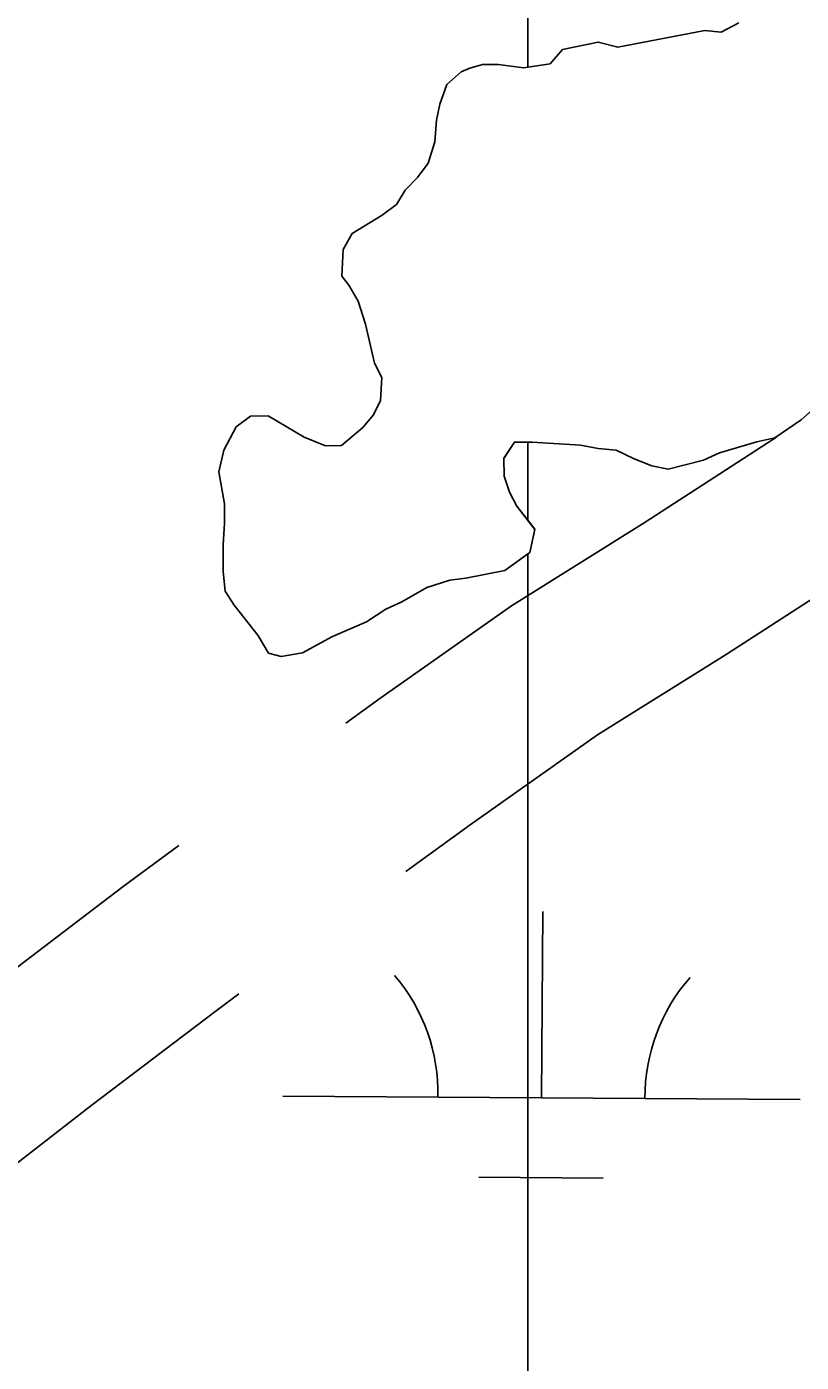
# Model space of a CAD drawing. Extents: x 3172231 to 3210228, y 940198 to 965780.
# Drawn here: x 3194940 to 3195089.7, y 951329.2 to 951587.4 of the extents above; entities that cross this region are included whole.
import ezdxf

# ---------------------------------------------------------------- set-up
doc = ezdxf.new("R2010")
doc.units = 0
for name, color, linetype in [('V-ROAD-CNTR', 7, 'Continuous'), ('V-SITE-VEGE', 7, 'Continuous'), ('V-TOPO-SHOR', 7, 'Continuous'), ('V-WETL-SWMP', 7, 'Continuous')]:
    doc.layers.add(name, color=color, linetype=linetype)

msp = doc.modelspace()

# ---------------------------------------------------------------- linework, layer by layer
at = {"layer": 'V-ROAD-CNTR'}
for points in [[(3195001.643, 951452.69), (3195008.255, 951457.475), (3195033.66, 951475.427), (3195059.292, 951491.417), (3195084.186, 951507.535), (3195084.902, 951508.016)], [(3195013.233, 951424.045), (3195025.707, 951433.073), (3195050.27, 951450.429), (3195075.384, 951466.097), (3195096.305, 951479.642)], [(3194890.389, 951367.748), (3194894.71, 951371.382), (3194914.294, 951387.186), (3194934.125, 951402.533), (3194958.619, 951421.121), (3194969.356, 951429.079)], [(3194902.36, 951338.616), (3194913.788, 951348.228), (3194932.896, 951363.648), (3194952.373, 951378.721), (3194976.619, 951397.121), (3194980.996, 951400.365)]]:
    msp.add_lwpolyline(points, dxfattribs=at)
at = {"layer": 'V-SITE-VEGE'}
for p, q in [((3195095.15, 951516.217), (3195089.679, 951511.344)), ((3195089.679, 951511.344), (3195084.545, 951507.849)), ((3195037.691, 951507.066), (3195036.827, 951507.058)), ((3195036.827, 951507.058), (3195036.827, 951491.929)), ((3195046.999, 951506.464), (3195037.691, 951507.066)), ((3195081.106, 951507.128), (3195073.891, 951504.99)), ((3195084.545, 951507.849), (3195081.106, 951507.128)), ((3195050.452, 951505.807), (3195046.999, 951506.464)), ((3195053.901, 951505.493), (3195050.452, 951505.807)), ((3195057.362, 951503.804), (3195053.901, 951505.493)), ((3195073.891, 951504.99), (3195070.803, 951503.585)), ((3195060.821, 951502.458), (3195057.362, 951503.804)), ((3195063.928, 951501.799), (3195060.821, 951502.458)), ((3195070.803, 951503.585), (3195063.928, 951501.799)), ((3195036.827, 951491.929), (3195038.193, 951490.187)), ((3195038.193, 951490.187), (3195037.201, 951485.695)), ((3195037.201, 951485.695), (3195036.827, 951485.423)), ((3195036.827, 951485.423), (3195036.827, 950872.601))]:
    msp.add_line(p, q, dxfattribs=at)
for points in [[(3195031.152, 951580.057), (3195035.981, 951579.412), (3195036.827, 951579.533), (3195036.827, 951699.275)], [(3195036.827, 951699.275), (3195036.827, 951579.533), (3195041.144, 951580.149), (3195043.53, 951582.928), (3195050.409, 951584.37), (3195054.208, 951583.373), (3195071.061, 951586.631), (3195074.166, 951586.316), (3195077.594, 951588.073)], [(3195036.827, 950872.601), (3195036.827, 951485.423), (3195032.409, 951482.21), (3195024.842, 951480.758), (3195021.745, 951480.385), (3195017.278, 951478.964), (3195012.48, 951476.164), (3195009.392, 951474.757), (3195005.625, 951472.31), (3194999.104, 951469.492), (3194993.276, 951466.336), (3194989.147, 951465.607), (3194986.728, 951466.274), (3194984.629, 951469.7), (3194980.097, 951475.517), (3194978.348, 951478.257), (3194977.967, 951482.044), (3194977.92, 951487.211), (3194978.225, 951491.35), (3194978.19, 951495.139), (3194977.099, 951501.332), (3194978.094, 951505.475), (3194980.464, 951509.976), (3194983.2, 951512.069), (3194986.646, 951512.102), (3194993.575, 951508.035), (3194997.726, 951506.347), (3195000.827, 951506.376), (3195004.929, 951509.862), (3195006.975, 951512.293), (3195008.327, 951515.062), (3195008.63, 951519.545), (3195007.225, 951522.289), (3195005.433, 951529.85), (3195004.011, 951534.319), (3195002.26, 951537.403), (3195000.866, 951539.111), (3195001.163, 951544.285), (3195002.856, 951547.402), (3195008.681, 951550.902), (3195011.417, 951552.995), (3195013.115, 951555.768), (3195015.505, 951558.201), (3195017.547, 951560.978), (3195018.888, 951565.125), (3195019.191, 951569.262), (3195019.853, 951572.369), (3195021.194, 951576.172), (3195023.928, 951578.609), (3195025.644, 951579.316), (3195028.051, 951580.026), (3195031.152, 951580.057)]]:
    msp.add_lwpolyline(points, dxfattribs=at)
msp.add_lwpolyline([(3195036.827, 951491.929), (3195036.827, 951507.058), (3195034.246, 951507.033), (3195032.206, 951503.912), (3195032.239, 951500.468), (3195033.302, 951497.377), (3195034.707, 951494.633)], close=True, dxfattribs=at)
at = {"layer": 'V-TOPO-SHOR'}
msp.add_lwpolyline([(3195077.594, 951588.071), (3195074.166, 951586.316), (3195071.061, 951586.631), (3195054.208, 951583.373), (3195050.407, 951584.37), (3195043.53, 951582.928), (3195041.144, 951580.149), (3195035.981, 951579.412), (3195031.152, 951580.057), (3195028.051, 951580.026), (3195025.644, 951579.316), (3195023.928, 951578.609), (3195021.194, 951576.172), (3195019.853, 951572.369), (3195019.191, 951569.262), (3195018.886, 951565.125), (3195017.547, 951560.978), (3195015.505, 951558.201), (3195013.115, 951555.768), (3195011.417, 951552.995), (3195008.681, 951550.902), (3195002.856, 951547.402), (3195001.163, 951544.285), (3195000.866, 951539.111), (3195002.26, 951537.403), (3195004.011, 951534.319), (3195005.433, 951529.85), (3195007.225, 951522.287), (3195008.63, 951519.545), (3195008.327, 951515.062), (3195006.975, 951512.293), (3195004.929, 951509.862), (3195000.827, 951506.376), (3194997.726, 951506.347), (3194993.575, 951508.033), (3194986.646, 951512.102), (3194983.2, 951512.069), (3194980.464, 951509.976), (3194978.092, 951505.475), (3194977.099, 951501.332), (3194978.19, 951495.139), (3194978.225, 951491.35), (3194977.92, 951487.211), (3194977.967, 951482.044), (3194978.348, 951478.257), (3194980.097, 951475.517), (3194984.629, 951469.7), (3194986.728, 951466.274), (3194989.147, 951465.607), (3194993.276, 951466.336), (3194999.104, 951469.492), (3195005.625, 951472.308), (3195009.392, 951474.757), (3195012.48, 951476.164), (3195017.278, 951478.964), (3195021.745, 951480.385), (3195024.842, 951480.758), (3195032.409, 951482.208), (3195037.201, 951485.697), (3195038.193, 951490.187), (3195034.707, 951494.633), (3195033.302, 951497.377), (3195032.239, 951500.468), (3195032.206, 951503.912), (3195034.244, 951507.033), (3195037.691, 951507.066), (3195046.999, 951506.464), (3195050.452, 951505.807), (3195053.901, 951505.493), (3195057.362, 951503.804), (3195060.821, 951502.458), (3195063.928, 951501.799), (3195070.803, 951503.585), (3195073.891, 951504.992), (3195081.106, 951507.128), (3195084.545, 951507.849), (3195089.681, 951511.342)], dxfattribs=at)
at = {"layer": 'V-WETL-SWMP'}
for p, q in [((3195077.595, 951588.07), (3195074.165, 951586.315)), ((3195050.407, 951584.371), (3195043.529, 951582.928)), ((3195054.207, 951583.372), (3195050.407, 951584.371)), ((3195071.061, 951586.631), (3195054.207, 951583.372)), ((3195074.165, 951586.315), (3195071.061, 951586.631)), ((3195043.529, 951582.928), (3195041.143, 951580.149)), ((3195025.645, 951579.315), (3195023.928, 951578.61)), ((3195028.05, 951580.027), (3195025.645, 951579.315)), ((3195031.151, 951580.056), (3195028.05, 951580.027)), ((3195035.981, 951579.412), (3195031.151, 951580.056)), ((3195041.143, 951580.149), (3195035.981, 951579.412)), ((3195023.928, 951578.61), (3195021.195, 951576.172)), ((3195021.195, 951576.172), (3195019.852, 951572.369)), ((3195019.852, 951572.369), (3195019.192, 951569.262)), ((3195019.192, 951569.262), (3195018.886, 951565.124)), ((3195018.886, 951565.124), (3195017.546, 951560.977)), ((3195017.546, 951560.977), (3195015.505, 951558.201)), ((3195015.505, 951558.201), (3195013.115, 951555.767)), ((3195013.115, 951555.767), (3195011.418, 951552.994)), ((3195008.681, 951550.901), (3195002.856, 951547.401)), ((3195011.418, 951552.994), (3195008.681, 951550.901)), ((3195002.856, 951547.401), (3195001.162, 951544.284)), ((3195001.162, 951544.284), (3195000.866, 951539.112)), ((3195000.866, 951539.112), (3195002.26, 951537.403)), ((3195002.26, 951537.403), (3195004.012, 951534.318)), ((3195004.012, 951534.318), (3195005.432, 951529.851)), ((3195005.432, 951529.851), (3195007.225, 951522.287)), ((3195007.225, 951522.287), (3195008.629, 951519.544)), ((3195008.629, 951519.544), (3195008.327, 951515.061)), ((3195008.327, 951515.061), (3195006.974, 951512.292)), ((3194983.2, 951512.07), (3194980.463, 951509.977)), ((3194986.646, 951512.102), (3194983.2, 951512.07)), ((3194993.575, 951508.032), (3194986.646, 951512.102)), ((3195006.974, 951512.292), (3195004.929, 951509.861)), ((3194980.463, 951509.977), (3194978.093, 951505.475)), ((3195004.929, 951509.861), (3195000.827, 951506.377)), ((3195084.546, 951507.848), (3195089.682, 951511.342)), ((3194997.726, 951506.348), (3194993.575, 951508.032)), ((3195032.207, 951503.913), (3195034.245, 951507.034)), ((3195034.245, 951507.034), (3195037.691, 951507.066)), ((3195037.691, 951507.066), (3195047, 951506.464)), ((3195073.891, 951504.992), (3195081.107, 951507.127)), ((3195081.107, 951507.127), (3195084.546, 951507.848)), ((3194978.093, 951505.475), (3194977.098, 951501.331)), ((3195000.827, 951506.377), (3194997.726, 951506.348)), ((3195047, 951506.464), (3195050.452, 951505.807)), ((3195050.452, 951505.807), (3195053.901, 951505.494)), ((3195053.901, 951505.494), (3195057.362, 951503.804)), ((3195070.803, 951503.585), (3195073.891, 951504.992)), ((3195032.239, 951500.468), (3195032.207, 951503.913)), ((3195057.362, 951503.804), (3195060.821, 951502.458)), ((3195060.821, 951502.458), (3195063.928, 951501.798)), ((3195063.928, 951501.798), (3195070.803, 951503.585)), ((3194977.098, 951501.331), (3194978.19, 951495.139)), ((3195033.302, 951497.377), (3195032.239, 951500.468)), ((3195034.706, 951494.633), (3195033.302, 951497.377)), ((3194978.19, 951495.139), (3194978.225, 951491.349)), ((3195038.193, 951490.186), (3195034.706, 951494.633)), ((3194978.225, 951491.349), (3194977.919, 951487.211)), ((3195037.201, 951485.697), (3195038.193, 951490.186)), ((3194977.919, 951487.211), (3194977.967, 951482.043)), ((3195032.41, 951482.207), (3195037.201, 951485.697)), ((3194977.967, 951482.043), (3194978.347, 951478.256)), ((3195024.842, 951480.758), (3195032.41, 951482.207)), ((3195012.48, 951476.163), (3195017.278, 951478.964)), ((3195017.278, 951478.964), (3195021.745, 951480.384)), ((3195021.745, 951480.384), (3195024.842, 951480.758)), ((3194978.347, 951478.256), (3194980.096, 951475.516)), ((3195009.392, 951474.756), (3195012.48, 951476.163)), ((3194980.096, 951475.516), (3194984.63, 951469.7)), ((3195005.625, 951472.308), (3195009.392, 951474.756)), ((3194999.104, 951469.491), (3195005.625, 951472.308)), ((3194984.63, 951469.7), (3194986.729, 951466.274)), ((3194993.276, 951466.335), (3194999.104, 951469.491)), ((3194986.729, 951466.274), (3194989.148, 951465.607)), ((3194989.148, 951465.607), (3194993.276, 951466.335)), ((3195039.467, 951380.283), (3195039.712, 951416.282)), ((3194989.468, 951380.623), (3195089.466, 951379.942)), ((3195027.362, 951364.934), (3195051.361, 951364.77))]:
    msp.add_line(p, q, dxfattribs=at)
for centre, start, end in [((3194984.228, 951381.133), 358.83817, 40.38182), ((3195094.712, 951380.381), 138.83816, 180.38182)]:
    msp.add_arc(centre, 35.246, start, end, dxfattribs=at)

doc.saveas('drawing.dxf')
